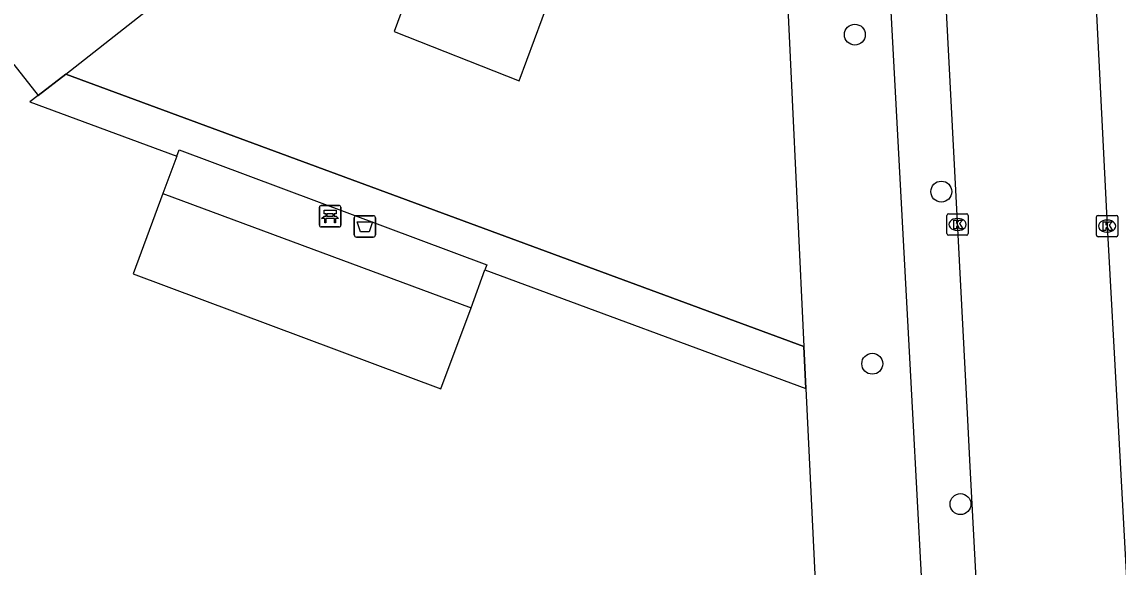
# Model space of a CAD drawing. Extents: x 158087 to 159494, y 382905 to 383981.
# Drawn here: x 158693.5 to 158744.8, y 383492.8 to 383518.3 of the extents above; entities that cross this region are included whole.
import ezdxf

# ---------------------------------------------------------------- set-up
doc = ezdxf.new("R2010")
doc.units = 0
for name, color, linetype in [('IMGEO_Afvalbak', 7, 'Continuous'), ('IMGEO_Bank', 7, 'Continuous'), ('IMGEO_Boom', 7, 'Continuous'), ('IMGEO_Groenvoorziening', 7, 'Continuous'), ('IMGEO_Haag', 7, 'Continuous'), ('IMGEO_Hek', 7, 'Continuous'), ('IMGEO_Kolk', 7, 'Continuous'), ('IMGEO_Rijbaan_lokaal_open', 7, 'Continuous'), ('IMGEO_Voetpad_open', 7, 'Continuous')]:
    doc.layers.add(name, color=color, linetype=linetype)

msp = doc.modelspace()

# ---------------------------------------------------------------- linework, layer by layer
at = {"layer": 'IMGEO_Afvalbak'}
for p, q in [((158709.084, 383508.343), (158709.084, 383509.143)), ((158709.084, 383509.143), (158709.084, 383508.343)), ((158709.184, 383509.243), (158709.974, 383509.243)), ((158709.974, 383509.243), (158709.184, 383509.243)), ((158710.074, 383509.143), (158710.074, 383508.343)), ((158710.074, 383508.343), (158710.074, 383509.143)), ((158709.974, 383508.243), (158709.184, 383508.243)), ((158709.184, 383508.243), (158709.974, 383508.243))]:
    msp.add_line(p, q, dxfattribs=at)
msp.add_lwpolyline([(158709.227, 383508.957), (158709.931, 383508.957), (158709.782, 383508.487), (158709.376, 383508.487), (158709.227, 383508.957)], dxfattribs=at)
for centre, start, end in [((158709.184, 383509.143), 90, 180), ((158709.184, 383509.143), 90, 180), ((158709.974, 383509.143), 0, 90), ((158709.974, 383509.143), 360, 90), ((158709.184, 383508.343), 180, 270), ((158709.184, 383508.343), 180, 270), ((158709.974, 383508.343), 270, 0), ((158709.974, 383508.343), 270, 0)]:
    msp.add_arc(centre, 0.1, start, end, dxfattribs=at)
at = {"layer": 'IMGEO_Bank'}
for p, q in [((158707.456, 383508.793), (158707.456, 383509.634)), ((158707.456, 383509.634), (158707.456, 383508.793)), ((158707.531, 383509.718), (158708.372, 383509.718)), ((158708.372, 383509.718), (158707.531, 383509.718)), ((158708.456, 383509.643), (158708.456, 383508.802)), ((158708.456, 383508.802), (158708.456, 383509.643)), ((158708.153, 383509.116), (158707.76, 383509.116)), ((158707.765, 383509.224), (158707.765, 383509.33)), ((158707.809, 383509.33), (158707.809, 383509.224)), ((158708.097, 383509.336), (158707.815, 383509.336)), ((158707.815, 383509.218), (158708.097, 383509.218)), ((158708.103, 383509.224), (158708.103, 383509.33)), ((158708.147, 383509.33), (158708.147, 383509.224)), ((158708.381, 383508.718), (158707.54, 383508.718)), ((158707.54, 383508.718), (158708.381, 383508.718))]:
    msp.add_line(p, q, dxfattribs=at)
for points in [[(158707.759, 383509.336), (158707.673, 383509.336), (158707.673, 383509.497), (158708.236, 383509.497), (158708.236, 383509.336), (158708.153, 383509.336)], [(158707.703, 383509.116), (158707.561, 383509.116), (158707.673, 383509.218), (158707.759, 383509.218)], [(158707.753, 383509.109), (158707.753, 383508.902), (158707.71, 383508.902), (158707.71, 383509.109)], [(158708.153, 383509.218), (158708.236, 383509.218), (158708.348, 383509.116), (158708.209, 383509.116)], [(158708.203, 383509.109), (158708.203, 383508.902), (158708.159, 383508.902), (158708.159, 383509.109)]]:
    msp.add_lwpolyline(points, dxfattribs=at)
for centre, radius, start, end in [((158707.534, 383509.64), 0.0779, 92.4484, 184.2845), ((158707.534, 383509.64), 0.0779, 92.4484, 184.2845), ((158708.378, 383509.64), 0.0779, 2.4484, 94.2845), ((158708.378, 383509.64), 0.0779, 2.4484, 94.2845), ((158707.703, 383509.109), 0.00671, 2.8957, 87.1043), ((158707.76, 383509.109), 0.00671, 92.8957, 177.1043), ((158707.758, 383509.329), 0.00671, 2.8957, 87.1043), ((158707.758, 383509.225), 0.00671, 272.8957, 357.1043), ((158707.815, 383509.329), 0.00671, 92.8957, 177.1043), ((158707.815, 383509.225), 0.00671, 182.8957, 267.1043), ((158708.097, 383509.329), 0.00671, 2.8957, 87.1043), ((158708.097, 383509.225), 0.00671, 272.8957, 357.1043), ((158708.154, 383509.329), 0.00671, 92.8957, 177.1043), ((158708.154, 383509.225), 0.00671, 182.8957, 267.1043), ((158708.152, 383509.109), 0.00671, 2.8957, 87.1043), ((158708.209, 383509.109), 0.00671, 92.8957, 177.1043), ((158707.534, 383508.796), 0.0779, 182.4484, 274.2845), ((158707.534, 383508.796), 0.0779, 182.4484, 274.2845), ((158708.378, 383508.796), 0.0779, 272.4484, 4.2845), ((158708.378, 383508.796), 0.0779, 272.4484, 4.2845)]:
    msp.add_arc(centre, radius, start, end, dxfattribs=at)
at = {"layer": 'IMGEO_Boom'}
for centre in [(158732.49, 383517.706), (158736.531, 383510.368), (158733.305, 383502.321), (158737.427, 383495.759)]:
    msp.add_circle(centre, 0.489, dxfattribs=at)
at = {"layer": 'IMGEO_Groenvoorziening'}
for points in [[(158695.6, 383515.861), (158719.932, 383534.994)], [(158728.916, 383528.2), (158730.109, 383503.121)], [(158718.939, 383521.358), (158713.086, 383523.637), (158710.949, 383517.849), (158716.795, 383515.552), (158718.939, 383521.358)], [(158693.177, 383516.306), (158694.308, 383514.868)], [(158700.134, 383510.274), (158698.745, 383506.524), (158713.135, 383501.151), (158714.546, 383504.932)], [(158730.202, 383501.168), (158730.631, 383492.144), (158730.95, 383485.444), (158733.043, 383446.788), (158734.075, 383427.729), (158734.64, 383417.304), (158727.718, 383419.553)]]:
    msp.add_lwpolyline(points, dxfattribs=at)
at = {"layer": 'IMGEO_Haag'}
for points in [[(158695.6, 383515.861), (158694.308, 383514.868)], [(158730.109, 383503.121), (158695.6, 383515.861)], [(158694.308, 383514.868), (158693.919, 383514.563), (158700.789, 383512.027)], [(158715.196, 383506.708), (158730.202, 383501.168)], [(158730.202, 383501.168), (158730.109, 383503.121)]]:
    msp.add_lwpolyline(points, dxfattribs=at)
at = {"layer": 'IMGEO_Hek'}
for points in [[(158721.882, 383536.526), (158722.472, 383536.99), (158728.916, 383528.2), (158730.109, 383503.121), (158730.202, 383501.168), (158730.631, 383492.144), (158730.95, 383485.444), (158733.043, 383446.788), (158734.075, 383427.729), (158734.64, 383417.304), (158721.269, 383421.648), (158719.842, 383422.111), (158718.224, 383422.637), (158687.459, 383432.748), (158686.843, 383445.786), (158684.731, 383490.506), (158683.965, 383506.714), (158692.273, 383513.247), (158691.131, 383514.699)], [(158693.177, 383516.306), (158694.308, 383514.868), (158695.6, 383515.861), (158719.932, 383534.994)], [(158695.6, 383515.861), (158730.109, 383503.121)], [(158694.308, 383514.868), (158693.919, 383514.563)]]:
    msp.add_lwpolyline(points, dxfattribs=at)
at = {"layer": 'IMGEO_Kolk'}
for p, q in [((158736.79, 383508.405), (158736.79, 383509.257)), ((158736.865, 383509.331), (158737.717, 383509.331)), ((158737.278, 383509.111), (158737.303, 383509.111)), ((158737.791, 383509.257), (158737.791, 383508.405)), ((158743.782, 383508.33), (158743.782, 383509.182)), ((158743.857, 383509.256), (158744.709, 383509.256)), ((158744.27, 383509.036), (158744.295, 383509.036)), ((158744.783, 383509.182), (158744.783, 383508.33)), ((158737.301, 383508.551), (158737.276, 383508.551)), ((158744.293, 383508.476), (158744.268, 383508.476)), ((158737.717, 383508.331), (158736.865, 383508.331)), ((158744.709, 383508.256), (158743.857, 383508.256))]:
    msp.add_line(p, q, dxfattribs=at)
for points in [[(158736.79, 383508.405), (158736.79, 383509.257)], [(158736.865, 383509.331), (158737.717, 383509.331)], [(158737.111, 383509.031), (158737.234, 383509.031), (158737.234, 383508.88), (158737.364, 383509.031), (158737.528, 383509.031), (158737.382, 383508.88), (158737.535, 383508.631), (158737.383, 383508.631), (158737.298, 383508.795), (158737.234, 383508.728), (158737.234, 383508.631), (158737.111, 383508.631), (158737.111, 383509.031)], [(158737.791, 383509.257), (158737.791, 383508.405)], [(158743.782, 383508.33), (158743.782, 383509.182)], [(158743.857, 383509.256), (158744.709, 383509.256)], [(158744.783, 383509.182), (158744.783, 383508.33)], [(158744.103, 383508.956), (158744.226, 383508.956), (158744.226, 383508.805), (158744.356, 383508.956), (158744.52, 383508.956), (158744.374, 383508.805), (158744.527, 383508.556), (158744.375, 383508.556), (158744.29, 383508.72), (158744.226, 383508.653), (158744.226, 383508.556), (158744.103, 383508.556), (158744.103, 383508.956)], [(158737.717, 383508.331), (158736.865, 383508.331)], [(158744.709, 383508.256), (158743.857, 383508.256)]]:
    msp.add_lwpolyline(points, dxfattribs=at)
for centre, start, end in [((158736.867, 383509.255), 91.552, 178.448), ((158736.867, 383509.255), 91.552, 178.448), ((158737.715, 383509.255), 1.552, 88.448), ((158737.715, 383509.255), 1.552, 88.448), ((158743.859, 383509.18), 91.552, 178.448), ((158743.859, 383509.18), 91.552, 178.448), ((158744.707, 383509.18), 1.552, 88.448), ((158744.707, 383509.18), 1.552, 88.448), ((158736.867, 383508.407), 181.552, 268.448), ((158736.867, 383508.407), 181.552, 268.448), ((158737.715, 383508.407), 271.552, 358.448), ((158737.715, 383508.407), 271.552, 358.448), ((158743.859, 383508.332), 181.552, 268.448), ((158743.859, 383508.332), 181.552, 268.448), ((158744.707, 383508.332), 271.552, 358.448), ((158744.707, 383508.332), 271.552, 358.448)]:
    msp.add_arc(centre, 0.0765, start, end, dxfattribs=at)
for centre, major_axis, ratio, start_param, end_param in [((158737.277, 383508.831), (-0.387, 0.002), 0.722429, 4.712389, 7.853982), ((158737.302, 383508.831), (-0.39, 0.002), 0.717154, 1.570796, 4.712389), ((158744.269, 383508.756), (-0.387, 0.002), 0.722429, 4.712389, 7.853982), ((158744.294, 383508.756), (-0.39, 0.002), 0.717154, 1.570796, 4.712389)]:
    msp.add_ellipse(centre, major_axis=major_axis, ratio=ratio, start_param=start_param, end_param=end_param, dxfattribs=at)
at = {"layer": 'IMGEO_Rijbaan_lokaal_open'}
for points in [[(158739.475, 383467.995), (158738.862, 383479.114), (158737.883, 383497.52), (158737.753, 383500), (158735.584, 383541.481), (158735.516, 383542.797)], [(158742.488, 383543.188), (158742.993, 383534.476), (158744.278, 383508.757), (158744.763, 383500), (158745.303, 383490.257), (158746.519, 383468.757), (158746.538, 383468.375)]]:
    msp.add_lwpolyline(points, dxfattribs=at)
at = {"layer": 'IMGEO_Voetpad_open'}
for points in [[(158732.658, 383546.796), (158733.498, 383531.232), (158735.184, 383500), (158735.595, 383492.384), (158738.048, 383446.939), (158739.854, 383413.473), (158737.292, 383411.519)], [(158700.789, 383512.027), (158700.899, 383512.321), (158715.284, 383506.949), (158715.196, 383506.708)], [(158700.789, 383512.027), (158700.134, 383510.274)], [(158700.134, 383510.274), (158714.546, 383504.932)], [(158714.546, 383504.932), (158715.196, 383506.708)]]:
    msp.add_lwpolyline(points, dxfattribs=at)

doc.saveas('drawing.dxf')
